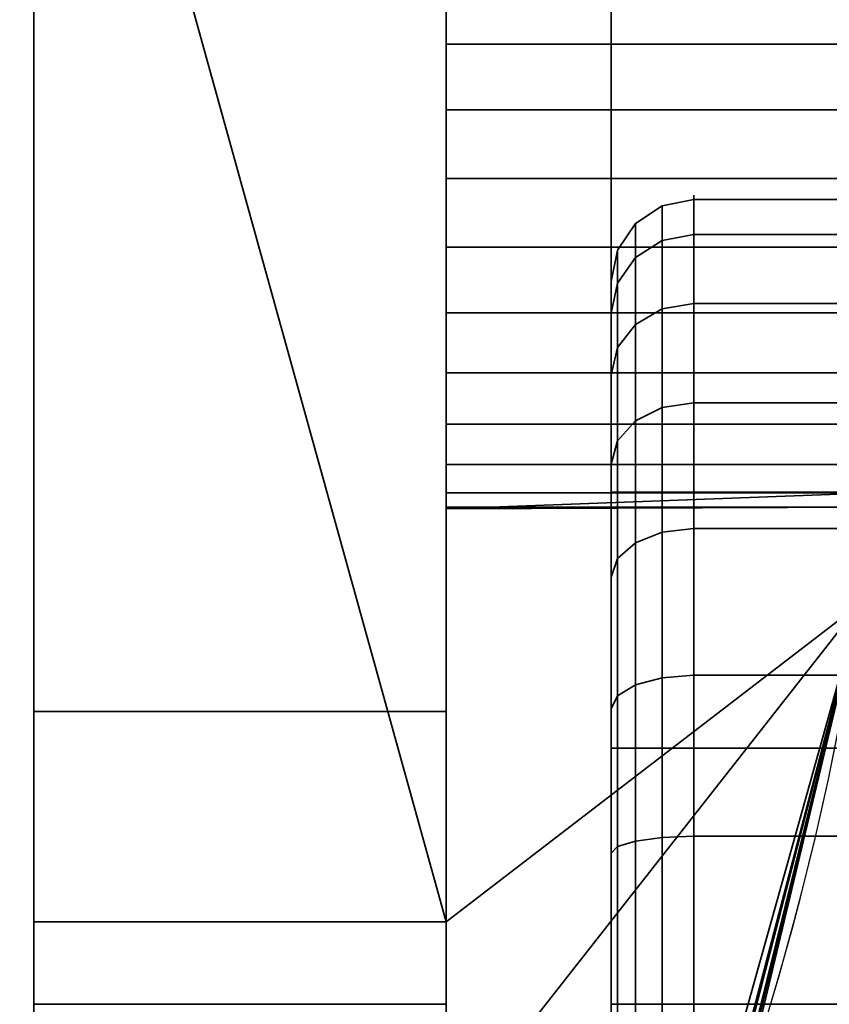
# Model space of a CAD drawing. Header units: millimetres. Extents: x -587 to 3688, y -115 to 120.
# Tile 796 of 960: x 3509 to 3514, y -32 to -26. Entities that reach past the tile are written whole.
import ezdxf

# ---------------------------------------------------------------- set-up
doc = ezdxf.new("R2010")
doc.units = ezdxf.units.MM
doc.layers.add('151', color=7, linetype='Continuous', true_color=0xffffff)

# ---------------------------------------------------------------- blocks, each defined once
blk = doc.blocks.new('UG_SURFACE_003')
at = {"layer": '151', "color": 252, "linetype": 'Continuous', "lineweight": 35}
for points in [[(3687.5, -40, 2198), (3687.5, 110, 2198), (2312.5, 110, 2198), (2312.5, -40, 2198)], [(2462.5001, -40, 2048.0001), (2462.5001, 110, 2048.0001), (3537.4999, 110, 2048.0001), (3537.4999, -40, 2048.0001)]]:
    blk.add_3dface(points, dxfattribs=at)
blk = doc.blocks.new('UG_SURFACE_087')
at = {"layer": '151', "color": 43, "linetype": 'Continuous', "lineweight": 35}
for points in [[(2490.9999, 0, 2017), (2490.9999, -49, 2017), (3509.0001, -49, 2017), (3509.0001, 0, 2017)], [(3509.0001, 0, 2017), (3509.0001, -49, 2017), (3509.0001, -32, 27), (3509.0001, -22, 27)], [(2490.9999, -47), (2490.9999, -2), (3509.0001, -2), (3509.0001, -47)], [(3509.0001, -47), (3509.0001, -2), (3509.0001, -22.5, 14), (3509.0001, -31.5, 14)], [(3514.0083, -29.5753, 28), (3514.0083, -24.4247, 28), (3511.4999, -21.232, 28), (3511.4999, -32.7679, 28)], [(3511.4999, -32.7679, 28), (3511.4999, -21.232, 28), (3511.4999, -22, 27), (3511.4999, -32, 27)], [(3509.0001, -22, 27), (3509.0001, -32, 27), (3511.4999, -32, 27), (3511.4999, -22, 27)], [(3511.4999, -31.5, 14), (3509.0001, -22.5, 14), (3511.4999, -22.5, 14)], [(3511.4999, -31.5, 14), (3509.0001, -31.5, 14), (3509.0001, -22.5, 14)], [(3511.4999, -22.5, 14), (3514.0083, -24.4247, 14), (3514.0083, -29.5753, 14), (3511.4999, -31.5, 14)], [(3511.4999, -25.2679, 20.5), (3511.4999, -25.011, 21.2909), (3511.4999, -25.0979, 22.118), (3511.4999, -27, 21.5)], [(3511.4999, -25.0979, 22.118), (3511.4999, -25.5137, 22.8383), (3511.4999, -26.1865, 23.3271), (3511.4999, -27, 21.5)], [(3511.4999, -26.5842, 19.5437), (3511.4999, -25.8244, 19.882), (3511.4999, -25.2679, 20.5), (3511.4999, -27, 21.5)], [(3514.1809, -26.1865, 23.3271), (3511.4999, -26.1865, 23.3271), (3511.4999, -25.5137, 22.8383), (3514.1363, -25.5137, 22.8383)], [(3514.1602, -25.8244, 19.882), (3511.4999, -25.8244, 19.882), (3511.4999, -26.5842, 19.5437), (3514.195, -26.5842, 19.5437)], [(3511.4999, -26.1865, 23.3271), (3511.4999, -27, 23.5), (3511.4999, -27.8135, 23.3271), (3511.4999, -27, 21.5)], [(3514.2, -27, 23.5), (3511.4999, -27, 23.5), (3511.4999, -26.1865, 23.3271), (3514.1809, -26.1865, 23.3271)], [(3511.4999, -28.1756, 19.882), (3511.4999, -27.4158, 19.5437), (3511.4999, -26.5842, 19.5437), (3511.4999, -27, 21.5)], [(3514.195, -26.5842, 19.5437), (3511.4999, -26.5842, 19.5437), (3511.4999, -27.4158, 19.5437), (3514.195, -27.4158, 19.5437)], [(3511.4999, -27, 21.5), (3511.4999, -28.989, 21.2909), (3511.4999, -28.7321, 20.5), (3511.4999, -28.1756, 19.882)], [(3511.4999, -27.8135, 23.3271), (3511.4999, -28.4863, 22.8383), (3511.4999, -28.9021, 22.118), (3511.4999, -27, 21.5)], [(3511.4999, -28.9021, 22.118), (3511.4999, -29, 21.5), (3511.4999, -28.989, 21.2909), (3511.4999, -27, 21.5)], [(3514.1809, -27.8135, 23.3271), (3511.4999, -27.8135, 23.3271), (3511.4999, -27, 23.5), (3514.2, -27, 23.5)], [(3514.195, -27.4158, 19.5437), (3511.4999, -27.4158, 19.5437), (3511.4999, -28.1756, 19.882), (3514.1602, -28.1756, 19.882)], [(3514.1363, -28.4863, 22.8383), (3511.4999, -28.4863, 22.8383), (3511.4999, -27.8135, 23.3271), (3514.1809, -27.8135, 23.3271)], [(3514.1602, -28.1756, 19.882), (3511.4999, -28.1756, 19.882), (3511.4999, -28.7321, 20.5), (3514.1137, -28.7321, 20.5)], [(3514.0958, -28.9021, 22.118), (3511.4999, -28.9021, 22.118), (3511.4999, -28.4863, 22.8383), (3514.1363, -28.4863, 22.8383)], [(3514.1137, -28.7321, 20.5), (3511.4999, -28.7321, 20.5), (3511.4999, -28.989, 21.2909), (3514.086, -28.989, 21.2909)], [(3514.0958, -28.9021, 22.118), (3514.086, -28.989, 21.2909), (3511.4999, -29, 21.5)], [(3511.4999, -29, 21.5), (3511.4999, -28.9021, 22.118), (3514.0958, -28.9021, 22.118)], [(3514.086, -28.989, 21.2909), (3511.4999, -28.989, 21.2909), (3511.4999, -29, 21.5)], [(3511.4999, -32.7679, 28), (3513.2158, -32.7679, 28), (3514.0083, -29.5753, 28)], [(3514.0083, -29.5753, 14), (3513.3076, -32.5, 14), (3511.4999, -32.5, 14), (3511.4999, -31.5, 14)], [(3513.052, -33.2144, 27.4679), (3512.8434, -33.7346, 15.8478), (3514.0083, -29.5753, 28)], [(3512.8434, -33.7346, 15.8478), (3513.1006, -33.0858, 15.4142), (3514.0083, -29.5753, 28)], [(3514.0083, -29.5753, 28), (3513.2158, -32.7679, 28), (3513.052, -33.2144, 27.4679)], [(3514.0083, -29.5753, 28), (3513.1006, -33.0858, 15.4142), (3513.2561, -32.6522, 14.7654)], [(3513.2561, -32.6522, 14.7654), (3514.0083, -29.5753, 14), (3514.0083, -29.5753, 28)], [(3513.2561, -32.6522, 14.7654), (3513.3076, -32.5, 14), (3514.0083, -29.5753, 14)], [(3509.0001, -30.2276, 24), (3509.0001, -31.5, 24), (3511.4999, -31.5, 24), (3511.4999, -30.2276, 24)], [(3509.0001, -30.2276, 25), (3509.0001, -30.2276, 24), (3511.4999, -30.2276, 24), (3511.4999, -30.2276, 25)], [(3509.0001, -32, 25), (3509.0001, -30.2276, 25), (3511.4999, -30.2276, 25), (3511.4999, -32, 25)], [(3509.0001, -31.5, 24), (3509.0001, -30.2276, 24), (3509.0001, -30.2276, 25), (3509.0001, -32, 25)], [(3511.4999, -32, 25), (3511.4999, -30.2276, 25), (3511.4999, -30.2276, 24), (3511.4999, -31.5, 24)], [(3509.0001, -31.5, 24), (3509.0001, -31.5, 14), (3511.4999, -31.5, 14), (3511.4999, -31.5, 24)], [(3509.0001, -49, 2), (3509.0001, -47), (3509.0001, -31.5, 14), (3509.0001, -31.5, 24)], [(3509.0001, -31.5, 24), (3509.0001, -32, 25), (3509.0001, -49, 2)], [(3511.4999, -32, 25), (3511.4999, -31.5, 24), (3511.4999, -34.5, 27)], [(3511.4999, -31.5, 24), (3511.4999, -31.5, 14), (3511.4999, -32.6522, 14.7654), (3511.4999, -33.0858, 15.4142)], [(3511.4999, -31.5, 14), (3511.4999, -32.5, 14), (3511.4999, -32.6522, 14.7654)], [(3511.4999, -33.0858, 15.4142), (3511.4999, -33.7346, 15.8478), (3511.4999, -31.5, 24)], [(3511.4999, -33.7346, 15.8478), (3511.4999, -34.5, 16), (3511.4999, -34.5, 27), (3511.4999, -31.5, 24)]]:
    blk.add_3dface(points, dxfattribs=at)
blk = doc.blocks.new('UG_SURFACE_093')
at = {"layer": '151', "color": 252, "linetype": 'Continuous', "lineweight": 35}
for points in [[(2486.0001, -46.92, 2022.5), (3513.9999, -46.92, 2022.5), (3513.9999, 13.92, 2022.5), (2486.0001, 13.92, 2022.5)], [(2487.5, -46.92, 2020.9999), (2487.5, 13.92, 2020.9999), (3512.5, 13.92, 2020.9999), (3512.5, -46.92, 2020.9999)], [(3513.9999, 13.92, 2022.5), (3513.9999, -46.92, 2022.5), (3512.5, -46.92, 2020.9999), (3512.5, 13.92, 2020.9999)]]:
    blk.add_3dface(points, dxfattribs=at)
blk = doc.blocks.new('UG_SURFACE_094')
at = {"layer": '151', "color": 252, "linetype": 'Continuous', "lineweight": 35}
for points in [[(3512.5, -46.92, 2020.9999), (3512.5, 13.92, 2020.9999), (3512.5, 13.92, -7), (3512.5, -46.92, -7)], [(3512.5, -46.92, -7), (3512.5, 13.92, -7), (3513.9999, 13.92, -7), (3513.9999, -46.92, -7)], [(3512.5, 13.92, 2020.9999), (3512.5, -46.92, 2020.9999), (3513.9999, -46.92, 2022.5), (3513.9999, 13.92, 2022.5)]]:
    blk.add_3dface(points, dxfattribs=at)
blk = doc.blocks.new('UG_SURFACE_105')
at = {"layer": '151', "color": 18, "linetype": 'Continuous', "lineweight": 35}
for points in [[(3512.6464, -27.8833, 286.6232), (3512.6464, -27.2725, 288.5031), (3512.8086, -27.1647, 288.4918), (3512.8086, -27.7894, 286.569)], [(3512.6464, -27.2725, 288.5031), (3512.6464, -27.4791, 290.4689), (3512.8086, -27.376, 290.5024), (3512.8086, -27.1647, 288.4918)], [(3512.8086, -27.7894, 286.569), (3512.8086, -27.1647, 288.4918), (3513, -27.1268, 288.4878), (3513, -27.7565, 286.55)], [(3512.8086, -27.1647, 288.4918), (3512.8086, -27.376, 290.5024), (3513, -27.3398, 290.5142), (3513, -27.1268, 288.4878)], [(3513, -27.1268, 288.4878), (3517.9999, -27.1268, 288.4878), (3517.9999, -27.7565, 286.55), (3513, -27.7565, 286.55)], [(3513, -27.3398, 290.5142), (3517.9999, -27.3398, 290.5142), (3517.9999, -27.1268, 288.4878), (3513, -27.1268, 288.4878)], [(3512.538, -28.0238, 286.7043), (3512.538, -27.4338, 288.5201), (3512.6464, -27.2725, 288.5031), (3512.6464, -27.8833, 286.6232)], [(3512.538, -27.4338, 288.5201), (3512.538, -27.6334, 290.4188), (3512.6464, -27.4791, 290.4689), (3512.6464, -27.2725, 288.5031)], [(3512.8086, -27.376, 290.5024), (3512.8086, -28.3869, 292.2533), (3513, -28.3586, 292.2787), (3513, -27.3398, 290.5142)], [(3513, -28.3586, 292.2787), (3517.9999, -28.3586, 292.2787), (3517.9999, -27.3398, 290.5142), (3513, -27.3398, 290.5142)], [(3512.6464, -27.4791, 290.4689), (3512.6464, -28.4674, 292.1807), (3512.8086, -28.3869, 292.2533), (3512.8086, -27.376, 290.5024)], [(3512.5, -28.1895, 286.8), (3512.5, -27.6241, 288.5401), (3512.538, -27.4338, 288.5201), (3512.538, -28.0238, 286.7043)], [(3512.5, -27.6241, 288.5401), (3512.5, -27.8154, 290.3597), (3512.538, -27.6334, 290.4188), (3512.538, -27.4338, 288.5201)], [(3512.538, -27.6334, 290.4188), (3512.538, -28.588, 292.0722), (3512.6464, -28.4674, 292.1807), (3512.6464, -27.4791, 290.4689)], [(3512.5, -28.9, 289), (3512.5, -27.6241, 288.5401), (3512.5, -28.1895, 286.8)], [(3512.5, -27.8154, 290.3597), (3512.5, -27.6241, 288.5401), (3512.5, -28.9, 289)], [(3512.5, -27.8154, 290.3597), (3512.5, -28.7302, 291.9442), (3512.538, -28.588, 292.0722), (3512.538, -27.6334, 290.4188)], [(3512.8086, -29.1422, 285.0666), (3512.8086, -27.7894, 286.569), (3513, -27.7565, 286.55), (3513, -29.1199, 285.0358)], [(3513, -27.7565, 286.55), (3517.9999, -27.7565, 286.55), (3517.9999, -29.1199, 285.0358), (3513, -29.1199, 285.0358)], [(3512.5, -28.9, 289), (3512.5, -30.45, 291.6847), (3512.5, -28.7302, 291.9442), (3512.5, -27.8154, 290.3597)], [(3512.6464, -29.2059, 285.1543), (3512.6464, -27.8833, 286.6232), (3512.8086, -27.7894, 286.569), (3512.8086, -29.1422, 285.0666)], [(3512.538, -29.3013, 285.2855), (3512.538, -28.0238, 286.7043), (3512.6464, -27.8833, 286.6232), (3512.6464, -29.2059, 285.1543)], [(3512.5, -29.4137, 285.4403), (3512.5, -28.1895, 286.8), (3512.538, -28.0238, 286.7043), (3512.538, -29.3013, 285.2855)], [(3512.5, -28.1895, 286.8), (3512.5, -29.4137, 285.4403), (3512.5, -30.45, 286.3153), (3512.5, -28.9, 289)], [(3512.8086, -28.3869, 292.2533), (3512.8086, -30.0225, 293.4416), (3513, -30.007, 293.4764), (3513, -28.3586, 292.2787)], [(3513, -30.007, 293.4764), (3517.9999, -30.007, 293.4764), (3517.9999, -28.3586, 292.2787), (3513, -28.3586, 292.2787)], [(3512.6464, -28.4674, 292.1807), (3512.6464, -30.0666, 293.3426), (3512.8086, -30.0225, 293.4416), (3512.8086, -28.3869, 292.2533)], [(3512.538, -28.588, 292.0722), (3512.538, -30.1325, 293.1944), (3512.6464, -30.0666, 293.3426), (3512.6464, -28.4674, 292.1807)], [(3512.5, -28.7302, 291.9442), (3512.5, -30.2104, 293.0196), (3512.538, -30.1325, 293.1944), (3512.538, -28.588, 292.0722)], [(3512.5, -30.45, 291.6847), (3512.5, -30.2104, 293.0196), (3512.5, -28.7302, 291.9442)], [(3516.5, -28.9, 289), (3512.5, -28.9, 289), (3512.5, -30.45, 286.3153), (3516.5, -30.45, 286.3153)], [(3516.5, -30.45, 291.6847), (3512.5, -30.45, 291.6847), (3512.5, -28.9, 289), (3516.5, -28.9, 289)], [(3512.6464, -31.0117, 284.3503), (3512.6464, -29.2059, 285.1543), (3512.8086, -29.1422, 285.0666), (3512.8086, -30.9891, 284.2443)], [(3512.8086, -30.9891, 284.2443), (3512.8086, -29.1422, 285.0666), (3513, -29.1199, 285.0358), (3513, -30.9812, 284.2071)], [(3513, -29.1199, 285.0358), (3517.9999, -29.1199, 285.0358), (3517.9999, -30.9812, 284.2071), (3513, -30.9812, 284.2071)], [(3512.538, -31.0454, 284.509), (3512.538, -29.3013, 285.2855), (3512.6464, -29.2059, 285.1543), (3512.6464, -31.0117, 284.3503)], [(3512.5, -31.0852, 284.6962), (3512.5, -29.4137, 285.4403), (3512.538, -29.3013, 285.2855), (3512.538, -31.0454, 284.509)], [(3512.5, -30.45, 286.3153), (3512.5, -29.4137, 285.4403), (3512.5, -31.0852, 284.6962)], [(3512.6464, -30.0666, 293.3426), (3512.6464, -32, 293.7536), (3512.8086, -32, 293.8619), (3512.8086, -30.0225, 293.4416)], [(3512.8086, -30.0225, 293.4416), (3512.8086, -32, 293.8619), (3513, -32, 293.9), (3513, -30.007, 293.4764)], [(3513, -32, 293.9), (3517.9999, -32, 293.9), (3517.9999, -30.007, 293.4764), (3513, -30.007, 293.4764)], [(3512.538, -30.1325, 293.1944), (3512.538, -32, 293.5914), (3512.6464, -32, 293.7536), (3512.6464, -30.0666, 293.3426)], [(3512.5, -30.2104, 293.0196), (3512.5, -32, 293.4), (3512.538, -32, 293.5914), (3512.538, -30.1325, 293.1944)], [(3512.5, -32, 293.4), (3512.5, -30.2104, 293.0196), (3512.5, -30.45, 291.6847), (3512.5, -33.55, 291.6847)], [(3512.5, -31.0852, 284.6962), (3512.5, -32.9148, 284.6962), (3512.5, -33.55, 286.3153), (3512.5, -30.45, 286.3153)], [(3516.5, -30.45, 286.3153), (3512.5, -30.45, 286.3153), (3512.5, -33.55, 286.3153), (3516.5, -33.55, 286.3153)], [(3516.5, -33.55, 291.6847), (3512.5, -33.55, 291.6847), (3512.5, -30.45, 291.6847), (3516.5, -30.45, 291.6847)], [(3512.6464, -32.9883, 284.3503), (3512.6464, -31.0117, 284.3503), (3512.8086, -30.9891, 284.2443), (3512.8086, -33.0109, 284.2443)], [(3512.8086, -33.0109, 284.2443), (3512.8086, -30.9891, 284.2443), (3513, -30.9812, 284.2071), (3513, -33.0188, 284.2071)], [(3513, -30.9812, 284.2071), (3517.9999, -30.9812, 284.2071), (3517.9999, -33.0188, 284.2071), (3513, -33.0188, 284.2071)], [(3512.5, -32.9148, 284.6962), (3512.5, -31.0852, 284.6962), (3512.538, -31.0454, 284.509), (3512.538, -32.9546, 284.509)], [(3512.538, -32.9546, 284.509), (3512.538, -31.0454, 284.509), (3512.6464, -31.0117, 284.3503), (3512.6464, -32.9883, 284.3503)]]:
    blk.add_3dface(points, dxfattribs=at)
blk = doc.blocks.new('UG_SURFACE_106')
at = {"layer": '151', "color": 18, "linetype": 'Continuous', "lineweight": 35}
for points in [[(3512.6464, -27.8833, 398.6232), (3512.6464, -27.2725, 400.5031), (3512.8086, -27.1647, 400.4918), (3512.8086, -27.7894, 398.569)], [(3512.6464, -27.2725, 400.5031), (3512.6464, -27.4791, 402.4689), (3512.8086, -27.376, 402.5024), (3512.8086, -27.1647, 400.4918)], [(3512.8086, -27.7894, 398.569), (3512.8086, -27.1647, 400.4918), (3513, -27.1268, 400.4878), (3513, -27.7565, 398.55)], [(3512.8086, -27.1647, 400.4918), (3512.8086, -27.376, 402.5024), (3513, -27.3398, 402.5142), (3513, -27.1268, 400.4878)], [(3513, -27.1268, 400.4878), (3517.9999, -27.1268, 400.4878), (3517.9999, -27.7565, 398.55), (3513, -27.7565, 398.55)], [(3513, -27.3398, 402.5142), (3517.9999, -27.3398, 402.5142), (3517.9999, -27.1268, 400.4878), (3513, -27.1268, 400.4878)], [(3512.538, -28.0238, 398.7043), (3512.538, -27.4338, 400.5201), (3512.6464, -27.2725, 400.5031), (3512.6464, -27.8833, 398.6232)], [(3512.538, -27.4338, 400.5201), (3512.538, -27.6334, 402.4188), (3512.6464, -27.4791, 402.4689), (3512.6464, -27.2725, 400.5031)], [(3512.8086, -27.376, 402.5024), (3512.8086, -28.3869, 404.2533), (3513, -28.3586, 404.2787), (3513, -27.3398, 402.5142)], [(3513, -28.3586, 404.2787), (3517.9999, -28.3586, 404.2787), (3517.9999, -27.3398, 402.5142), (3513, -27.3398, 402.5142)], [(3512.6464, -27.4791, 402.4689), (3512.6464, -28.4674, 404.1807), (3512.8086, -28.3869, 404.2533), (3512.8086, -27.376, 402.5024)], [(3512.5, -28.1895, 398.8), (3512.5, -27.6241, 400.5401), (3512.538, -27.4338, 400.5201), (3512.538, -28.0238, 398.7043)], [(3512.5, -27.6241, 400.5401), (3512.5, -27.8154, 402.3597), (3512.538, -27.6334, 402.4188), (3512.538, -27.4338, 400.5201)], [(3512.538, -27.6334, 402.4188), (3512.538, -28.588, 404.0722), (3512.6464, -28.4674, 404.1807), (3512.6464, -27.4791, 402.4689)], [(3512.5, -28.9, 401), (3512.5, -27.6241, 400.5401), (3512.5, -28.1895, 398.8)], [(3512.5, -27.8154, 402.3597), (3512.5, -27.6241, 400.5401), (3512.5, -28.9, 401)], [(3512.5, -27.8154, 402.3597), (3512.5, -28.7302, 403.9442), (3512.538, -28.588, 404.0722), (3512.538, -27.6334, 402.4188)], [(3512.8086, -29.1422, 397.0666), (3512.8086, -27.7894, 398.569), (3513, -27.7565, 398.55), (3513, -29.1199, 397.0358)], [(3513, -27.7565, 398.55), (3517.9999, -27.7565, 398.55), (3517.9999, -29.1199, 397.0358), (3513, -29.1199, 397.0358)], [(3512.5, -28.9, 401), (3512.5, -30.45, 403.6847), (3512.5, -28.7302, 403.9442), (3512.5, -27.8154, 402.3597)], [(3512.6464, -29.2059, 397.1543), (3512.6464, -27.8833, 398.6232), (3512.8086, -27.7894, 398.569), (3512.8086, -29.1422, 397.0666)], [(3512.538, -29.3013, 397.2855), (3512.538, -28.0238, 398.7043), (3512.6464, -27.8833, 398.6232), (3512.6464, -29.2059, 397.1543)], [(3512.5, -29.4137, 397.4403), (3512.5, -28.1895, 398.8), (3512.538, -28.0238, 398.7043), (3512.538, -29.3013, 397.2855)], [(3512.5, -28.1895, 398.8), (3512.5, -29.4137, 397.4403), (3512.5, -30.45, 398.3153), (3512.5, -28.9, 401)], [(3512.8086, -28.3869, 404.2533), (3512.8086, -30.0225, 405.4416), (3513, -30.007, 405.4764), (3513, -28.3586, 404.2787)], [(3513, -30.007, 405.4764), (3517.9999, -30.007, 405.4764), (3517.9999, -28.3586, 404.2787), (3513, -28.3586, 404.2787)], [(3512.6464, -28.4674, 404.1807), (3512.6464, -30.0666, 405.3426), (3512.8086, -30.0225, 405.4416), (3512.8086, -28.3869, 404.2533)], [(3512.538, -28.588, 404.0722), (3512.538, -30.1325, 405.1944), (3512.6464, -30.0666, 405.3426), (3512.6464, -28.4674, 404.1807)], [(3512.5, -28.7302, 403.9442), (3512.5, -30.2104, 405.0196), (3512.538, -30.1325, 405.1944), (3512.538, -28.588, 404.0722)], [(3512.5, -30.45, 403.6847), (3512.5, -30.2104, 405.0196), (3512.5, -28.7302, 403.9442)], [(3516.5, -30.45, 403.6847), (3512.5, -30.45, 403.6847), (3512.5, -28.9, 401), (3516.5, -28.9, 401)], [(3516.5, -28.9, 401), (3512.5, -28.9, 401), (3512.5, -30.45, 398.3153), (3516.5, -30.45, 398.3153)], [(3512.6464, -31.0117, 396.3503), (3512.6464, -29.2059, 397.1543), (3512.8086, -29.1422, 397.0666), (3512.8086, -30.9891, 396.2443)], [(3512.8086, -30.9891, 396.2443), (3512.8086, -29.1422, 397.0666), (3513, -29.1199, 397.0358), (3513, -30.9812, 396.2071)], [(3513, -29.1199, 397.0358), (3517.9999, -29.1199, 397.0358), (3517.9999, -30.9812, 396.2071), (3513, -30.9812, 396.2071)], [(3512.538, -31.0454, 396.509), (3512.538, -29.3013, 397.2855), (3512.6464, -29.2059, 397.1543), (3512.6464, -31.0117, 396.3503)], [(3512.5, -31.0852, 396.6962), (3512.5, -29.4137, 397.4403), (3512.538, -29.3013, 397.2855), (3512.538, -31.0454, 396.509)], [(3512.5, -30.45, 398.3153), (3512.5, -29.4137, 397.4403), (3512.5, -31.0852, 396.6962)], [(3512.6464, -30.0666, 405.3426), (3512.6464, -32, 405.7536), (3512.8086, -32, 405.8619), (3512.8086, -30.0225, 405.4416)], [(3512.8086, -30.0225, 405.4416), (3512.8086, -32, 405.8619), (3513, -32, 405.9), (3513, -30.007, 405.4764)], [(3513, -32, 405.9), (3517.9999, -32, 405.9), (3517.9999, -30.007, 405.4764), (3513, -30.007, 405.4764)], [(3512.538, -30.1325, 405.1944), (3512.538, -32, 405.5913), (3512.6464, -32, 405.7536), (3512.6464, -30.0666, 405.3426)], [(3512.5, -30.2104, 405.0196), (3512.5, -32, 405.4), (3512.538, -32, 405.5913), (3512.538, -30.1325, 405.1944)], [(3512.5, -32, 405.4), (3512.5, -30.2104, 405.0196), (3512.5, -30.45, 403.6847), (3512.5, -33.55, 403.6847)], [(3512.5, -31.0852, 396.6962), (3512.5, -32.9148, 396.6962), (3512.5, -33.55, 398.3153), (3512.5, -30.45, 398.3153)], [(3516.5, -33.55, 403.6847), (3512.5, -33.55, 403.6847), (3512.5, -30.45, 403.6847), (3516.5, -30.45, 403.6847)], [(3516.5, -30.45, 398.3153), (3512.5, -30.45, 398.3153), (3512.5, -33.55, 398.3153), (3516.5, -33.55, 398.3153)], [(3512.6464, -32.9883, 396.3503), (3512.6464, -31.0117, 396.3503), (3512.8086, -30.9891, 396.2443), (3512.8086, -33.0109, 396.2443)], [(3512.8086, -33.0109, 396.2443), (3512.8086, -30.9891, 396.2443), (3513, -30.9812, 396.2071), (3513, -33.0188, 396.2071)], [(3513, -30.9812, 396.2071), (3517.9999, -30.9812, 396.2071), (3517.9999, -33.0188, 396.2071), (3513, -33.0188, 396.2071)], [(3512.5, -32.9148, 396.6962), (3512.5, -31.0852, 396.6962), (3512.538, -31.0454, 396.509), (3512.538, -32.9546, 396.509)], [(3512.538, -32.9546, 396.509), (3512.538, -31.0454, 396.509), (3512.6464, -31.0117, 396.3503), (3512.6464, -32.9883, 396.3503)]]:
    blk.add_3dface(points, dxfattribs=at)
blk = doc.blocks.new('UG_SURFACE_116')
at = {"layer": '151', "color": 18, "linetype": 'Continuous', "lineweight": 35}
for points in [[(3512.6464, -27.8833, 1721.6232), (3512.6464, -27.2725, 1723.5031), (3512.8086, -27.1647, 1723.4918), (3512.8086, -27.7894, 1721.5691)], [(3512.6464, -27.2725, 1723.5031), (3512.6464, -27.4791, 1725.4689), (3512.8086, -27.376, 1725.5024), (3512.8086, -27.1647, 1723.4918)], [(3512.8086, -27.7894, 1721.5691), (3512.8086, -27.1647, 1723.4918), (3513, -27.1268, 1723.4879), (3513, -27.7565, 1721.55)], [(3512.8086, -27.1647, 1723.4918), (3512.8086, -27.376, 1725.5024), (3513, -27.3398, 1725.5142), (3513, -27.1268, 1723.4879)], [(3513, -27.1268, 1723.4879), (3517.9999, -27.1268, 1723.4879), (3517.9999, -27.7565, 1721.55), (3513, -27.7565, 1721.55)], [(3513, -27.3398, 1725.5142), (3517.9999, -27.3398, 1725.5142), (3517.9999, -27.1268, 1723.4879), (3513, -27.1268, 1723.4879)], [(3512.538, -28.0238, 1721.7044), (3512.538, -27.4338, 1723.52), (3512.6464, -27.2725, 1723.5031), (3512.6464, -27.8833, 1721.6232)], [(3512.538, -27.4338, 1723.52), (3512.538, -27.6334, 1725.4188), (3512.6464, -27.4791, 1725.4689), (3512.6464, -27.2725, 1723.5031)], [(3512.8086, -27.376, 1725.5024), (3512.8086, -28.3869, 1727.2533), (3513, -28.3586, 1727.2787), (3513, -27.3398, 1725.5142)], [(3513, -28.3586, 1727.2787), (3517.9999, -28.3586, 1727.2787), (3517.9999, -27.3398, 1725.5142), (3513, -27.3398, 1725.5142)], [(3512.6464, -27.4791, 1725.4689), (3512.6464, -28.4674, 1727.1807), (3512.8086, -28.3869, 1727.2533), (3512.8086, -27.376, 1725.5024)], [(3512.5, -28.1895, 1721.8), (3512.5, -27.6241, 1723.5401), (3512.538, -27.4338, 1723.52), (3512.538, -28.0238, 1721.7044)], [(3512.5, -27.6241, 1723.5401), (3512.5, -27.8154, 1725.3597), (3512.538, -27.6334, 1725.4188), (3512.538, -27.4338, 1723.52)], [(3512.538, -27.6334, 1725.4188), (3512.538, -28.588, 1727.0722), (3512.6464, -28.4674, 1727.1807), (3512.6464, -27.4791, 1725.4689)], [(3512.5, -30.45, 1721.3153), (3512.5, -28.9, 1724), (3512.5, -27.6241, 1723.5401), (3512.5, -28.1895, 1721.8)], [(3512.5, -27.8154, 1725.3597), (3512.5, -27.6241, 1723.5401), (3512.5, -28.9, 1724)], [(3512.5, -27.8154, 1725.3597), (3512.5, -28.7302, 1726.9442), (3512.538, -28.588, 1727.0722), (3512.538, -27.6334, 1725.4188)], [(3512.8086, -29.1422, 1720.0667), (3512.8086, -27.7894, 1721.5691), (3513, -27.7565, 1721.55), (3513, -29.1199, 1720.0358)], [(3513, -27.7565, 1721.55), (3517.9999, -27.7565, 1721.55), (3517.9999, -29.1199, 1720.0358), (3513, -29.1199, 1720.0358)], [(3512.5, -28.7302, 1726.9442), (3512.5, -27.8154, 1725.3597), (3512.5, -28.9, 1724), (3512.5, -30.45, 1726.6847)], [(3512.6464, -29.2059, 1720.1543), (3512.6464, -27.8833, 1721.6232), (3512.8086, -27.7894, 1721.5691), (3512.8086, -29.1422, 1720.0667)], [(3512.538, -29.3013, 1720.2855), (3512.538, -28.0238, 1721.7044), (3512.6464, -27.8833, 1721.6232), (3512.6464, -29.2059, 1720.1543)], [(3512.5, -29.4137, 1720.4403), (3512.5, -28.1895, 1721.8), (3512.538, -28.0238, 1721.7044), (3512.538, -29.3013, 1720.2855)], [(3512.5, -28.1895, 1721.8), (3512.5, -29.4137, 1720.4403), (3512.5, -30.45, 1721.3153)], [(3512.8086, -28.3869, 1727.2533), (3512.8086, -30.0225, 1728.4416), (3513, -30.007, 1728.4764), (3513, -28.3586, 1727.2787)], [(3513, -30.007, 1728.4764), (3517.9999, -30.007, 1728.4764), (3517.9999, -28.3586, 1727.2787), (3513, -28.3586, 1727.2787)], [(3512.6464, -28.4674, 1727.1807), (3512.6464, -30.0666, 1728.3425), (3512.8086, -30.0225, 1728.4416), (3512.8086, -28.3869, 1727.2533)], [(3512.538, -28.588, 1727.0722), (3512.538, -30.1325, 1728.1944), (3512.6464, -30.0666, 1728.3425), (3512.6464, -28.4674, 1727.1807)], [(3512.5, -28.7302, 1726.9442), (3512.5, -30.2104, 1728.0196), (3512.538, -30.1325, 1728.1944), (3512.538, -28.588, 1727.0722)], [(3512.5, -30.45, 1726.6847), (3512.5, -30.2104, 1728.0196), (3512.5, -28.7302, 1726.9442)], [(3516.5, -28.9, 1724), (3512.5, -28.9, 1724), (3512.5, -30.45, 1721.3153), (3516.5, -30.45, 1721.3153)], [(3516.5, -30.45, 1726.6847), (3512.5, -30.45, 1726.6847), (3512.5, -28.9, 1724), (3516.5, -28.9, 1724)], [(3512.6464, -31.0117, 1719.3503), (3512.6464, -29.2059, 1720.1543), (3512.8086, -29.1422, 1720.0667), (3512.8086, -30.9891, 1719.2444)], [(3512.8086, -30.9891, 1719.2444), (3512.8086, -29.1422, 1720.0667), (3513, -29.1199, 1720.0358), (3513, -30.9812, 1719.207)], [(3513, -29.1199, 1720.0358), (3517.9999, -29.1199, 1720.0358), (3517.9999, -30.9812, 1719.207), (3513, -30.9812, 1719.207)], [(3512.538, -31.0454, 1719.509), (3512.538, -29.3013, 1720.2855), (3512.6464, -29.2059, 1720.1543), (3512.6464, -31.0117, 1719.3503)], [(3512.5, -31.0852, 1719.6962), (3512.5, -29.4137, 1720.4403), (3512.538, -29.3013, 1720.2855), (3512.538, -31.0454, 1719.509)], [(3512.5, -30.45, 1721.3153), (3512.5, -29.4137, 1720.4403), (3512.5, -31.0852, 1719.6962)], [(3512.6464, -30.0666, 1728.3425), (3512.6464, -32, 1728.7536), (3512.8086, -32, 1728.8619), (3512.8086, -30.0225, 1728.4416)], [(3512.8086, -30.0225, 1728.4416), (3512.8086, -32, 1728.8619), (3513, -32, 1728.9), (3513, -30.007, 1728.4764)], [(3513, -32, 1728.9), (3517.9999, -32, 1728.9), (3517.9999, -30.007, 1728.4764), (3513, -30.007, 1728.4764)], [(3512.538, -30.1325, 1728.1944), (3512.538, -32, 1728.5913), (3512.6464, -32, 1728.7536), (3512.6464, -30.0666, 1728.3425)], [(3512.5, -30.2104, 1728.0196), (3512.5, -32, 1728.4), (3512.538, -32, 1728.5913), (3512.538, -30.1325, 1728.1944)], [(3512.5, -32, 1728.4), (3512.5, -30.2104, 1728.0196), (3512.5, -30.45, 1726.6847), (3512.5, -33.55, 1726.6847)], [(3512.5, -31.0852, 1719.6962), (3512.5, -32.9148, 1719.6962), (3512.5, -33.55, 1721.3153), (3512.5, -30.45, 1721.3153)], [(3516.5, -30.45, 1721.3153), (3512.5, -30.45, 1721.3153), (3512.5, -33.55, 1721.3153), (3516.5, -33.55, 1721.3153)], [(3516.5, -33.55, 1726.6847), (3512.5, -33.55, 1726.6847), (3512.5, -30.45, 1726.6847), (3516.5, -30.45, 1726.6847)], [(3512.6464, -32.9883, 1719.3503), (3512.6464, -31.0117, 1719.3503), (3512.8086, -30.9891, 1719.2444), (3512.8086, -33.0109, 1719.2444)], [(3512.8086, -33.0109, 1719.2444), (3512.8086, -30.9891, 1719.2444), (3513, -30.9812, 1719.207), (3513, -33.0188, 1719.207)], [(3513, -30.9812, 1719.207), (3517.9999, -30.9812, 1719.207), (3517.9999, -33.0188, 1719.207), (3513, -33.0188, 1719.207)], [(3512.5, -32.9148, 1719.6962), (3512.5, -31.0852, 1719.6962), (3512.538, -31.0454, 1719.509), (3512.538, -32.9546, 1719.509)], [(3512.538, -32.9546, 1719.509), (3512.538, -31.0454, 1719.509), (3512.6464, -31.0117, 1719.3503), (3512.6464, -32.9883, 1719.3503)]]:
    blk.add_3dface(points, dxfattribs=at)
blk = doc.blocks.new('UG_SURFACE_117')
at = {"layer": '151', "color": 18, "linetype": 'Continuous', "lineweight": 35}
for points in [[(3512.6464, -27.8833, 1833.6232), (3512.6464, -27.2725, 1835.5031), (3512.8086, -27.1647, 1835.4918), (3512.8086, -27.7894, 1833.569)], [(3512.6464, -27.2725, 1835.5031), (3512.6464, -27.4791, 1837.469), (3512.8086, -27.376, 1837.5025), (3512.8086, -27.1647, 1835.4918)], [(3512.8086, -27.7894, 1833.569), (3512.8086, -27.1647, 1835.4918), (3513, -27.1268, 1835.4878), (3513, -27.7565, 1833.55)], [(3512.8086, -27.1647, 1835.4918), (3512.8086, -27.376, 1837.5025), (3513, -27.3398, 1837.5142), (3513, -27.1268, 1835.4878)], [(3513, -27.1268, 1835.4878), (3517.9999, -27.1268, 1835.4878), (3517.9999, -27.7565, 1833.55), (3513, -27.7565, 1833.55)], [(3513, -27.3398, 1837.5142), (3517.9999, -27.3398, 1837.5142), (3517.9999, -27.1268, 1835.4878), (3513, -27.1268, 1835.4878)], [(3512.538, -28.0238, 1833.7044), (3512.538, -27.4338, 1835.52), (3512.6464, -27.2725, 1835.5031), (3512.6464, -27.8833, 1833.6232)], [(3512.538, -27.4338, 1835.52), (3512.538, -27.6334, 1837.4188), (3512.6464, -27.4791, 1837.469), (3512.6464, -27.2725, 1835.5031)], [(3512.8086, -27.376, 1837.5025), (3512.8086, -28.3869, 1839.2533), (3513, -28.3586, 1839.2787), (3513, -27.3398, 1837.5142)], [(3513, -28.3586, 1839.2787), (3517.9999, -28.3586, 1839.2787), (3517.9999, -27.3398, 1837.5142), (3513, -27.3398, 1837.5142)], [(3512.6464, -27.4791, 1837.469), (3512.6464, -28.4674, 1839.1807), (3512.8086, -28.3869, 1839.2533), (3512.8086, -27.376, 1837.5025)], [(3512.5, -28.1895, 1833.8), (3512.5, -27.6241, 1835.5401), (3512.538, -27.4338, 1835.52), (3512.538, -28.0238, 1833.7044)], [(3512.5, -27.6241, 1835.5401), (3512.5, -27.8154, 1837.3597), (3512.538, -27.6334, 1837.4188), (3512.538, -27.4338, 1835.52)], [(3512.538, -27.6334, 1837.4188), (3512.538, -28.588, 1839.0722), (3512.6464, -28.4674, 1839.1807), (3512.6464, -27.4791, 1837.469)], [(3512.5, -28.9, 1836), (3512.5, -27.6241, 1835.5401), (3512.5, -28.1895, 1833.8)], [(3512.5, -27.8154, 1837.3597), (3512.5, -27.6241, 1835.5401), (3512.5, -28.9, 1836)], [(3512.5, -27.8154, 1837.3597), (3512.5, -28.7302, 1838.9442), (3512.538, -28.588, 1839.0722), (3512.538, -27.6334, 1837.4188)], [(3512.8086, -29.1422, 1832.0667), (3512.8086, -27.7894, 1833.569), (3513, -27.7565, 1833.55), (3513, -29.1199, 1832.0358)], [(3513, -27.7565, 1833.55), (3517.9999, -27.7565, 1833.55), (3517.9999, -29.1199, 1832.0358), (3513, -29.1199, 1832.0358)], [(3512.5, -28.7302, 1838.9442), (3512.5, -27.8154, 1837.3597), (3512.5, -28.9, 1836), (3512.5, -30.45, 1838.6847)], [(3512.6464, -29.2059, 1832.1543), (3512.6464, -27.8833, 1833.6232), (3512.8086, -27.7894, 1833.569), (3512.8086, -29.1422, 1832.0667)], [(3512.538, -29.3013, 1832.2855), (3512.538, -28.0238, 1833.7044), (3512.6464, -27.8833, 1833.6232), (3512.6464, -29.2059, 1832.1543)], [(3512.5, -29.4137, 1832.4404), (3512.5, -28.1895, 1833.8), (3512.538, -28.0238, 1833.7044), (3512.538, -29.3013, 1832.2855)], [(3512.5, -28.1895, 1833.8), (3512.5, -29.4137, 1832.4404), (3512.5, -30.45, 1833.3154), (3512.5, -28.9, 1836)], [(3512.8086, -28.3869, 1839.2533), (3512.8086, -30.0225, 1840.4416), (3513, -30.007, 1840.4764), (3513, -28.3586, 1839.2787)], [(3513, -30.007, 1840.4764), (3517.9999, -30.007, 1840.4764), (3517.9999, -28.3586, 1839.2787), (3513, -28.3586, 1839.2787)], [(3512.6464, -28.4674, 1839.1807), (3512.6464, -30.0666, 1840.3426), (3512.8086, -30.0225, 1840.4416), (3512.8086, -28.3869, 1839.2533)], [(3512.538, -28.588, 1839.0722), (3512.538, -30.1325, 1840.1943), (3512.6464, -30.0666, 1840.3426), (3512.6464, -28.4674, 1839.1807)], [(3512.5, -28.7302, 1838.9442), (3512.5, -30.2104, 1840.0196), (3512.538, -30.1325, 1840.1943), (3512.538, -28.588, 1839.0722)], [(3512.5, -30.45, 1838.6847), (3512.5, -30.2104, 1840.0196), (3512.5, -28.7302, 1838.9442)], [(3516.5, -30.45, 1838.6847), (3512.5, -30.45, 1838.6847), (3512.5, -28.9, 1836), (3516.5, -28.9, 1836)], [(3516.5, -28.9, 1836), (3512.5, -28.9, 1836), (3512.5, -30.45, 1833.3154), (3516.5, -30.45, 1833.3154)], [(3512.6464, -31.0117, 1831.3503), (3512.6464, -29.2059, 1832.1543), (3512.8086, -29.1422, 1832.0667), (3512.8086, -30.9891, 1831.2443)], [(3512.8086, -30.9891, 1831.2443), (3512.8086, -29.1422, 1832.0667), (3513, -29.1199, 1832.0358), (3513, -30.9812, 1831.207)], [(3513, -29.1199, 1832.0358), (3517.9999, -29.1199, 1832.0358), (3517.9999, -30.9812, 1831.207), (3513, -30.9812, 1831.207)], [(3512.538, -31.0454, 1831.509), (3512.538, -29.3013, 1832.2855), (3512.6464, -29.2059, 1832.1543), (3512.6464, -31.0117, 1831.3503)], [(3512.5, -31.0852, 1831.6962), (3512.5, -29.4137, 1832.4404), (3512.538, -29.3013, 1832.2855), (3512.538, -31.0454, 1831.509)], [(3512.5, -30.45, 1833.3154), (3512.5, -29.4137, 1832.4404), (3512.5, -31.0852, 1831.6962)], [(3512.6464, -30.0666, 1840.3426), (3512.6464, -32, 1840.7536), (3512.8086, -32, 1840.8619), (3512.8086, -30.0225, 1840.4416)], [(3512.8086, -30.0225, 1840.4416), (3512.8086, -32, 1840.8619), (3513, -32, 1840.8999), (3513, -30.007, 1840.4764)], [(3513, -32, 1840.8999), (3517.9999, -32, 1840.8999), (3517.9999, -30.007, 1840.4764), (3513, -30.007, 1840.4764)], [(3512.538, -30.1325, 1840.1943), (3512.538, -32, 1840.5913), (3512.6464, -32, 1840.7536), (3512.6464, -30.0666, 1840.3426)], [(3512.5, -30.2104, 1840.0196), (3512.5, -32, 1840.4), (3512.538, -32, 1840.5913), (3512.538, -30.1325, 1840.1943)], [(3512.5, -32, 1840.4), (3512.5, -30.2104, 1840.0196), (3512.5, -30.45, 1838.6847), (3512.5, -33.55, 1838.6847)], [(3512.5, -31.0852, 1831.6962), (3512.5, -32.9148, 1831.6962), (3512.5, -33.55, 1833.3154), (3512.5, -30.45, 1833.3154)], [(3516.5, -33.55, 1838.6847), (3512.5, -33.55, 1838.6847), (3512.5, -30.45, 1838.6847), (3516.5, -30.45, 1838.6847)], [(3516.5, -30.45, 1833.3154), (3512.5, -30.45, 1833.3154), (3512.5, -33.55, 1833.3154), (3516.5, -33.55, 1833.3154)], [(3512.6464, -32.9883, 1831.3503), (3512.6464, -31.0117, 1831.3503), (3512.8086, -30.9891, 1831.2443), (3512.8086, -33.0109, 1831.2443)], [(3512.8086, -33.0109, 1831.2443), (3512.8086, -30.9891, 1831.2443), (3513, -30.9812, 1831.207), (3513, -33.0188, 1831.207)], [(3513, -30.9812, 1831.207), (3517.9999, -30.9812, 1831.207), (3517.9999, -33.0188, 1831.207), (3513, -33.0188, 1831.207)], [(3512.5, -32.9148, 1831.6962), (3512.5, -31.0852, 1831.6962), (3512.538, -31.0454, 1831.509), (3512.538, -32.9546, 1831.509)], [(3512.538, -32.9546, 1831.509), (3512.538, -31.0454, 1831.509), (3512.6464, -31.0117, 1831.3503), (3512.6464, -32.9883, 1831.3503)]]:
    blk.add_3dface(points, dxfattribs=at)

msp = doc.modelspace()

# ---------------------------------------------------------------- linework, layer by layer
at = {"layer": '151', "color": 252, "linetype": 'Continuous', "lineweight": -3, "true_color": 0x939598}
for p, q in [((3512.5, -46.92, 2021), (3512.5, 13.92, 2021)), ((3512.5, -46.92, -7), (3512.5, 13.92, -7)), ((3512.5, -46.92, 2021), (3512.5, 13.92, 2021)), ((3509, 0, 2017), (3509, -49, 2017)), ((3509, -2), (3509, -47)), ((3511.5, -21.2321, 28), (3511.5, -32.7679, 28)), ((3509, -22, 27), (3509, -32, 27)), ((3511.5, -22, 27), (3511.5, -32, 27)), ((3509, -31.5, 14), (3509, -22.5, 14)), ((3516.5, -28.9, 401), (3512.5, -28.9, 401)), ((3512.5, -30.45, 403.6847), (3512.5, -28.9, 401)), ((3512.5, -30.45, 286.3153), (3512.5, -28.9, 289)), ((3512.5, -28.9, 401), (3512.5, -30.45, 398.3153)), ((3516.5, -28.9, 289), (3512.5, -28.9, 289)), ((3512.5, -28.9, 289), (3512.5, -30.45, 291.6847)), ((3512.5, -30.45, 1721.3153), (3512.5, -28.9, 1724)), ((3516.5, -28.9, 1836), (3512.5, -28.9, 1836)), ((3516.5, -28.9, 1724), (3512.5, -28.9, 1724)), ((3512.5, -28.9, 1836), (3512.5, -30.45, 1833.3153)), ((3512.5, -28.9, 1724), (3512.5, -30.45, 1726.6847)), ((3512.5, -30.45, 1838.6847), (3512.5, -28.9, 1836)), ((3511.5, -30.2276, 25), (3509, -30.2276, 25)), ((3511.5, -30.2276, 24), (3509, -30.2276, 24)), ((3509, -30.2276, 25), (3509, -30.2276, 24)), ((3509, -32, 25), (3509, -30.2276, 25)), ((3509, -30.2276, 24), (3509, -31.5, 24)), ((3511.5, -32, 25), (3511.5, -30.2276, 25)), ((3511.5, -30.2276, 24), (3511.5, -31.5, 24)), ((3511.5, -30.2276, 25), (3511.5, -30.2276, 24)), ((3512.5, -33.55, 403.6847), (3512.5, -30.45, 403.6847)), ((3512.5, -30.45, 291.6847), (3512.5, -33.55, 291.6847)), ((3516.5, -30.45, 291.6847), (3512.5, -30.45, 291.6847)), ((3512.5, -33.55, 286.3153), (3512.5, -30.45, 286.3153)), ((3516.5, -30.45, 286.3153), (3512.5, -30.45, 286.3153)), ((3516.5, -30.45, 403.6847), (3512.5, -30.45, 403.6847)), ((3512.5, -30.45, 398.3153), (3512.5, -33.55, 398.3153)), ((3516.5, -30.45, 398.3153), (3512.5, -30.45, 398.3153)), ((3512.5, -33.55, 1721.3153), (3512.5, -30.45, 1721.3153)), ((3512.5, -33.55, 1838.6847), (3512.5, -30.45, 1838.6847)), ((3516.5, -30.45, 1833.3153), (3512.5, -30.45, 1833.3153)), ((3516.5, -30.45, 1838.6847), (3512.5, -30.45, 1838.6847)), ((3516.5, -30.45, 1721.3153), (3512.5, -30.45, 1721.3153)), ((3512.5, -30.45, 1833.3153), (3512.5, -33.55, 1833.3153)), ((3512.5, -30.45, 1726.6847), (3512.5, -33.55, 1726.6847)), ((3516.5, -30.45, 1726.6847), (3512.5, -30.45, 1726.6847)), ((3511.5, -31.5, 24), (3509, -31.5, 24)), ((3511.5, -31.5, 14), (3509, -31.5, 14)), ((3509, -31.5, 24), (3509, -31.5, 14)), ((3511.5, -31.5, 24), (3511.5, -31.5, 14)), ((3511.5, -32.5, 14), (3511.5, -31.5, 14)), ((3511.5, -32, 25), (3509, -32, 25)), ((3511.5, -32, 27), (3509, -32, 27)), ((3509, -32, 27), (3509, -32, 25)), ((3511.5, -32, 27), (3511.5, -32, 25))]:
    msp.add_line(p, q, dxfattribs=at)
at = {"layer": '151', "color": 252, "linetype": 'Continuous', "lineweight": -3, "true_color": 0x939598, "extrusion": (1, 0, 0)}
for centre, radius in [((-27, 21.5, 3511.5), 2), ((-32, 401, 3513), 4.9), ((-32, 1836, 3513), 4.9), ((-32, 289, 3512.5), 4.4), ((-32, 1724, 3512.5), 4.4)]:
    msp.add_circle(centre, radius, dxfattribs=at)
at = {"layer": '151', "color": 252, "linetype": 'Continuous', "lineweight": -3, "true_color": 0x939598, "extrusion": (-1, 0, 0)}
for centre, radius in [((32, 289, -3513), 4.9), ((32, 1724, -3513), 4.9), ((32, 401, -3512.5), 4.4), ((32, 1836, -3512.5), 4.4)]:
    msp.add_circle(centre, radius, dxfattribs=at)
at = {"layer": '151', "color": 252, "linetype": 'Continuous', "lineweight": -3, "true_color": 0x939598}
for centre, start, end in [((3496.8059, -27, 28), 340.63387, 19.36613), ((3496.8059, -27, 14), 341.5668, 18.4332)]:
    msp.add_arc(centre, 17.3941, start, end, dxfattribs=at)

# ---------------------------------------------------------------- block references
for name in ['UG_SURFACE_093', 'UG_SURFACE_094', 'UG_SURFACE_003', 'UG_SURFACE_087', 'UG_SURFACE_105', 'UG_SURFACE_106', 'UG_SURFACE_116', 'UG_SURFACE_117']:
    msp.add_blockref(name, (0, 0), dxfattribs=at)

doc.saveas('drawing.dxf')
